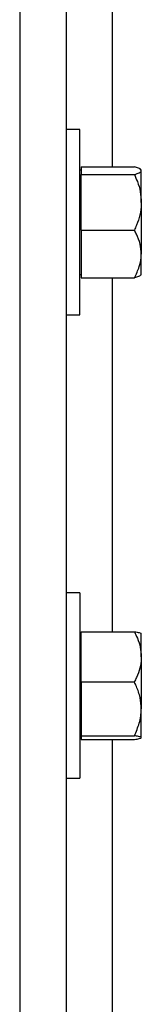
# Model space of a CAD drawing. Header units: inches. Extents: x 170 to 284, y 215 to 248.
# Tile 376 of 656: x 206.7381 to 206.7831, y 223.4049 to 223.7688. Entities that reach past the tile are written whole.
import ezdxf

# ---------------------------------------------------------------- set-up
doc = ezdxf.new("R2010")
doc.units = ezdxf.units.IN
doc.header["$LTSCALE"] = 0.25
doc.header["$MEASUREMENT"] = 0
doc.layers.add('RH FRONT OF HOOD', color=7, linetype='Continuous')

msp = doc.modelspace()

# ---------------------------------------------------------------- linework, layer by layer
at = {"layer": 'RH FRONT OF HOOD'}
for p, q in [((206.7380912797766, 224.3701573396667), (206.7380912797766, 220.1328032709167)), ((206.7552119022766, 224.3701573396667), (206.7552119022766, 220.1328032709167)), ((206.7723325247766, 223.8445549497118), (206.7723325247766, 223.7144367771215)), ((206.7602796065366, 223.7281339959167), (206.7552119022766, 223.7281339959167)), ((206.7602796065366, 223.6938927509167), (206.7602796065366, 223.7281339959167)), ((206.7608274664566, 223.7131534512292), (206.7602796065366, 223.7131534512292)), ((206.7608274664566, 223.7144367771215), (206.7608274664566, 223.712989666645)), ((206.7608274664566, 223.7144367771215), (206.7804819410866, 223.7144367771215)), ((206.7608274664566, 223.712989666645), (206.7608274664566, 223.7115425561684)), ((206.7608274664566, 223.701270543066), (206.7608274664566, 223.7115425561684)), ((206.7608274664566, 223.7115425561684), (206.7804819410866, 223.7115425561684)), ((206.7830500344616, 223.7131534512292), (206.782857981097, 223.7133762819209)), ((206.7830500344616, 223.712989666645), (206.7830500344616, 223.7131534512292)), ((206.7830500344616, 223.701270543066), (206.7830500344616, 223.712989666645)), ((206.7608274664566, 223.6909985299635), (206.7608274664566, 223.701270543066)), ((206.7830500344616, 223.701270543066), (206.7830500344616, 223.6821736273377)), ((206.7602796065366, 223.6596515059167), (206.7602796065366, 223.6938927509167)), ((206.7608274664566, 223.6909985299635), (206.7608274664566, 223.6821736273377)), ((206.7608274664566, 223.6909985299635), (206.7804819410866, 223.6909985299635)), ((206.7608274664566, 223.6821736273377), (206.7608274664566, 223.6733487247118)), ((206.7830500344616, 223.6746320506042), (206.7830500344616, 223.6821736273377)), ((206.7602796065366, 223.6746320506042), (206.7608274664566, 223.6746320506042)), ((206.7608274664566, 223.6733487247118), (206.7804819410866, 223.6733487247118)), ((206.7723325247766, 223.6733487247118), (206.7723325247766, 223.5425935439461)), ((206.782857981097, 223.6744092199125), (206.7830500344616, 223.6746320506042)), ((206.7552119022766, 223.6596515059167), (206.7602796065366, 223.6596515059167)), ((206.7602796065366, 223.5569277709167), (206.7552119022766, 223.5569277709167)), ((206.7602796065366, 223.5569277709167), (206.7602796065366, 223.4884452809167)), ((206.7608274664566, 223.5419472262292), (206.7602796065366, 223.5419472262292)), ((206.7608274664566, 223.5333226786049), (206.7608274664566, 223.5425935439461)), ((206.7608274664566, 223.5425935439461), (206.7804819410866, 223.5425935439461)), ((206.7830500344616, 223.5333226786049), (206.7830500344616, 223.5419109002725)), ((206.7608274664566, 223.5240518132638), (206.7608274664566, 223.5333226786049)), ((206.7830500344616, 223.5333226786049), (206.7830500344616, 223.5140983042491)), ((206.7608274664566, 223.5240518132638), (206.7608274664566, 223.5140983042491)), ((206.7608274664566, 223.5240518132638), (206.7804819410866, 223.5240518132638)), ((206.7608274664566, 223.5140983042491), (206.7608274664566, 223.5041447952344)), ((206.7830500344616, 223.5034621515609), (206.7830500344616, 223.5140983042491)), ((206.7608274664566, 223.5041447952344), (206.7804819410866, 223.5041447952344)), ((206.7608274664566, 223.5041447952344), (206.7608274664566, 223.5034621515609)), ((206.7602796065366, 223.5034258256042), (206.7608274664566, 223.5034258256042)), ((206.7608274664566, 223.5034621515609), (206.7608274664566, 223.5027795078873)), ((206.7608274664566, 223.5027795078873), (206.7804819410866, 223.5027795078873)), ((206.7723325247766, 223.5027795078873), (206.7723325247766, 223.3720243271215)), ((206.7552119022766, 223.4884452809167), (206.7602796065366, 223.4884452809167))]:
    msp.add_line(p, q, dxfattribs=at)
for points, knots in [([(206.7830500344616, 223.712989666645), (206.7829523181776, 223.7131922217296), (206.7827533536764, 223.7136046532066), (206.7816015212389, 223.714084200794), (206.7807342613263, 223.7143573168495), (206.7804819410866, 223.7144367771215)], [0, 0, 0, 0, 0.406290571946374, 0.8272664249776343, 1, 1, 1, 1]), ([(206.7804819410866, 223.7115425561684), (206.7811564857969, 223.7117675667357), (206.7825301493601, 223.7122257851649), (206.7830452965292, 223.7127262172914), (206.7830499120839, 223.7129828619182), (206.7830500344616, 223.712989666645)], [0, 0, 0, 0, 0.4843414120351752, 0.986327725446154, 1, 1, 1, 1]), ([(206.7804819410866, 223.7115425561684), (206.7808634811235, 223.7106728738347), (206.7817662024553, 223.7086152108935), (206.7828069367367, 223.7051863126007), (206.7829683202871, 223.7025867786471), (206.7830500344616, 223.701270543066)], [0, 0, 0, 0, 0.2654599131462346, 0.6280764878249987, 1, 1, 1, 1]), ([(206.7830500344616, 223.701270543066), (206.7830472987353, 223.701035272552), (206.7830294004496, 223.699496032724), (206.7826076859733, 223.6966234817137), (206.781580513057, 223.6934499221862), (206.7807535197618, 223.6916045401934), (206.7804819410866, 223.6909985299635)], [0, 0, 0, 0, 0.06653229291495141, 0.4352825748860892, 0.8145508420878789, 1, 1, 1, 1]), ([(206.7830500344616, 223.6821736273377), (206.7829523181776, 223.6834088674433), (206.7827533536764, 223.6859239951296), (206.7816015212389, 223.6888484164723), (206.7807342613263, 223.6905139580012), (206.7804819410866, 223.6909985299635)], [0, 0, 0, 0, 0.4062905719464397, 0.8272664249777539, 1, 1, 1, 1]), ([(206.7804819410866, 223.6733487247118), (206.7811564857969, 223.6747209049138), (206.7825301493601, 223.6775152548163), (206.7830452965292, 223.6805670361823), (206.7830499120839, 223.682132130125), (206.7830500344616, 223.6821736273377)], [0, 0, 0, 0, 0.4843414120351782, 0.9863277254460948, 1, 1, 1, 1]), ([(206.7827912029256, 223.6744667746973), (206.7827369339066, 223.6743747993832), (206.7825591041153, 223.6740734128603), (206.7815943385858, 223.673701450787), (206.7807326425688, 223.6734282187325), (206.7804819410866, 223.6733487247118)], [0, 0, 0, 0, 0.2374711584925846, 0.7781501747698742, 1, 1, 1, 1]), ([(206.7804819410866, 223.5425935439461), (206.7808634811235, 223.5418086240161), (206.7817662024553, 223.5399515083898), (206.7828069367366, 223.5368568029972), (206.782968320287, 223.5345106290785), (206.7830500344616, 223.5333226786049)], [0, 0, 0, 0, 0.2654599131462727, 0.6280764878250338, 1, 1, 1, 1]), ([(206.7804819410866, 223.5425935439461), (206.7811564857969, 223.5424873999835), (206.7825301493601, 223.5422712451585), (206.7830452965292, 223.5420351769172), (206.7830499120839, 223.541914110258), (206.7830500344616, 223.5419109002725)], [0, 0, 0, 0, 0.4843414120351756, 0.9863277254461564, 1, 1, 1, 1]), ([(206.7830500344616, 223.5333226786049), (206.7830472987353, 223.533110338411), (206.7830294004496, 223.5317211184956), (206.7826076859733, 223.5291285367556), (206.781580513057, 223.5262642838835), (206.7807535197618, 223.5245987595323), (206.7804819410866, 223.5240518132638)], [0, 0, 0, 0, 0.06653229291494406, 0.4352825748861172, 0.8145508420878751, 1, 1, 1, 1]), ([(206.7830500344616, 223.5140983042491), (206.7829523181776, 223.515491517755), (206.7827533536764, 223.5183283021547), (206.7816015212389, 223.521626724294), (206.7807342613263, 223.5235052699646), (206.7804819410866, 223.5240518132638)], [0, 0, 0, 0, 0.4062905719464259, 0.827266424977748, 1, 1, 1, 1]), ([(206.7804819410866, 223.5041447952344), (206.7811564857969, 223.5056924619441), (206.7825301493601, 223.50884417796), (206.7830452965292, 223.5122862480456), (206.7830499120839, 223.5140515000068), (206.7830500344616, 223.5140983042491)], [0, 0, 0, 0, 0.4843414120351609, 0.9863277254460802, 1, 1, 1, 1]), ([(206.7830500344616, 223.5034621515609), (206.7829523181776, 223.5035577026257), (206.7827533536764, 223.5037522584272), (206.7816015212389, 223.5039784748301), (206.7807342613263, 223.5041073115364), (206.7804819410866, 223.5041447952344)], [0, 0, 0, 0, 0.4062905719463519, 0.8272664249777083, 0.9999999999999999, 0.9999999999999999, 0.9999999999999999, 0.9999999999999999]), ([(206.7804819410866, 223.5027795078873), (206.7811564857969, 223.5028856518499), (206.7825301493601, 223.5031018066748), (206.7830452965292, 223.5033378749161), (206.7830499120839, 223.5034589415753), (206.7830500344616, 223.5034621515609)], [0, 0, 0, 0, 0.4843414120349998, 0.986327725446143, 1, 1, 1, 1])]:
    msp.add_open_spline(points, degree=3, knots=knots, dxfattribs=at)

doc.saveas('drawing.dxf')
